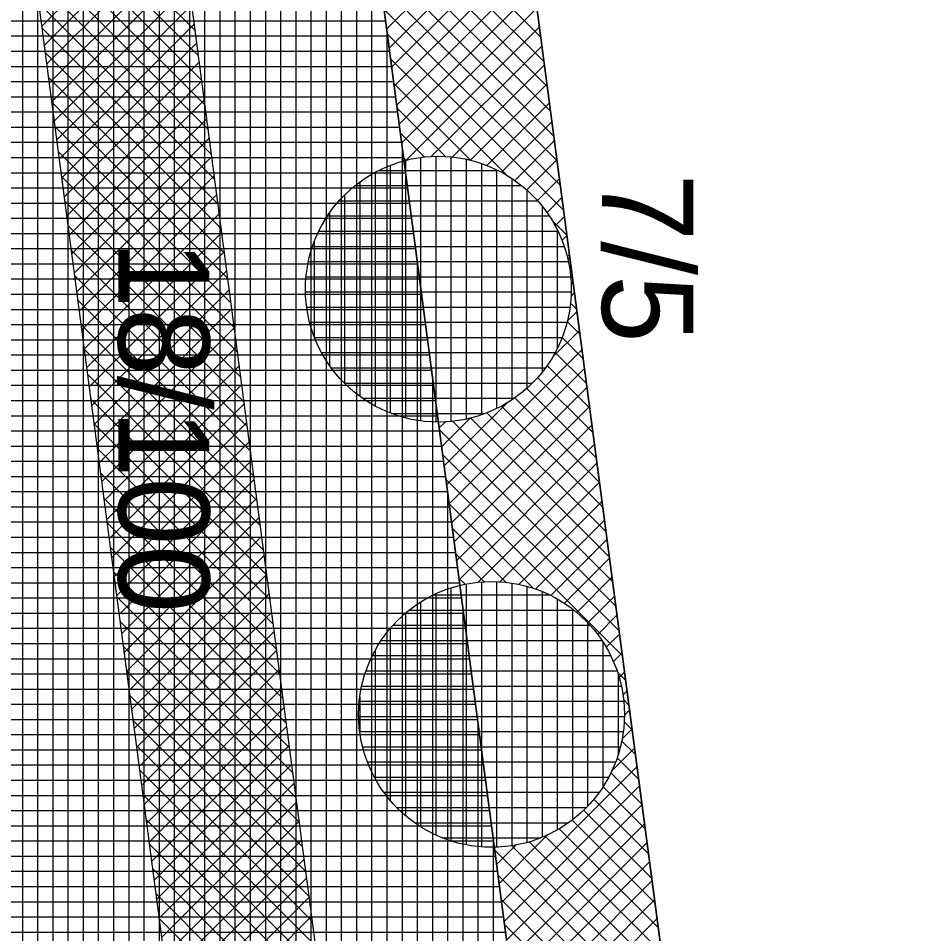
# Model space of a CAD drawing. Extents: x -565346 to -564154, y -1097386 to -1095620.
# Drawn here: x -564321.79 to -564309.81, y -1096024.13 to -1096012.08 of the extents above; entities that cross this region are included whole.
import ezdxf

# ---------------------------------------------------------------- set-up
doc = ezdxf.new("R2010")
doc.units = 0
for name, color, linetype in [('Vrstva 13', 7, 'Continuous'), ('Vrstva 40', 7, 'Continuous'), ('Vrstva 41', 7, 'Continuous'), ('Vrstva 42', 7, 'Continuous'), ('Vrstva 43', 7, 'Continuous'), ('Vrstva 44', 7, 'Continuous')]:
    doc.layers.add(name, color=color, linetype=linetype)

msp = doc.modelspace()

# ---------------------------------------------------------------- linework, layer by layer
at = {"layer": 'Vrstva 13'}
msp.add_line((-564315.7, -1096006.29), (-564310.36, -1096046.86), dxfattribs=at)
at = {"layer": 'Vrstva 41'}
msp.add_lwpolyline([(-564317.9, -1095918.68), (-564319.837, -1095918.359), (-564322.792, -1095953.471), (-564316.779, -1095990.732), (-564317.708, -1096006.365), (-564312.296, -1096047.478), (-564277.924, -1096113.563), (-564240.773, -1096165.119), (-564207.452, -1096208.029), (-564205.9, -1096206.84), (-564239.15, -1096163.95), (-564276.21, -1096112.52), (-564310.36, -1096046.86), (-564315.7, -1096006.29), (-564314.77, -1095990.63), (-564320.6, -1095954.5), (-564320.51, -1095950.21)], close=True, dxfattribs=at)
at = {"layer": 'Vrstva 42'}
for p, q in [((-564321.779, -1096009.921), (-564319.456, -1096012.244)), ((-564321.737, -1096010.246), (-564319.413, -1096012.57)), ((-564319.699, -1096010.4), (-564321.482, -1096012.183)), ((-564321.694, -1096010.572), (-564319.37, -1096012.896)), ((-564319.666, -1096010.65), (-564321.449, -1096012.433)), ((-564315.121, -1096010.689), (-564316.904, -1096012.472)), ((-564321.651, -1096010.898), (-564319.327, -1096013.221)), ((-564319.633, -1096010.9), (-564321.416, -1096012.683)), ((-564315.088, -1096010.939), (-564316.871, -1096012.722)), ((-564321.608, -1096011.224), (-564319.284, -1096013.547)), ((-564319.6, -1096011.15), (-564321.383, -1096012.933)), ((-564315.055, -1096011.189), (-564316.838, -1096012.972)), ((-564319.567, -1096011.4), (-564321.35, -1096013.183)), ((-564315.022, -1096011.439), (-564316.805, -1096013.222)), ((-564315.837, -1096011.395), (-564314.905, -1096012.327)), ((-564321.565, -1096011.549), (-564319.241, -1096013.873)), ((-564315.995, -1096011.52), (-564314.863, -1096012.652)), ((-564319.534, -1096011.65), (-564321.317, -1096013.433)), ((-564314.989, -1096011.689), (-564316.772, -1096013.472)), ((-564316.171, -1096011.627), (-564314.82, -1096012.978)), ((-564316.467, -1096011.752), (-564316.937, -1096012.222)), ((-564316.822, -1096011.825), (-564314.691, -1096013.955)), ((-564316.581, -1096011.783), (-564314.734, -1096013.63)), ((-564316.366, -1096011.715), (-564314.777, -1096013.304)), ((-564321.522, -1096011.875), (-564319.199, -1096014.199)), ((-564319.501, -1096011.9), (-564321.284, -1096013.683)), ((-564314.956, -1096011.939), (-564316.74, -1096013.722)), ((-564316.972, -1096011.957), (-564314.648, -1096014.281)), ((-564319.468, -1096012.15), (-564321.251, -1096013.933)), ((-564314.924, -1096012.189), (-564316.685, -1096013.95)), ((-564321.479, -1096012.201), (-564319.156, -1096014.524)), ((-564316.929, -1096012.283), (-564314.605, -1096014.607)), ((-564319.435, -1096012.4), (-564321.218, -1096014.183)), ((-564321.436, -1096012.527), (-564319.113, -1096014.85)), ((-564314.891, -1096012.439), (-564316.351, -1096013.899)), ((-564319.403, -1096012.65), (-564321.185, -1096014.433)), ((-564316.886, -1096012.609), (-564315.344, -1096014.15)), ((-564314.858, -1096012.689), (-564316.073, -1096013.904)), ((-564321.394, -1096012.852), (-564319.07, -1096015.176)), ((-564319.37, -1096012.9), (-564321.153, -1096014.682)), ((-564316.843, -1096012.934), (-564315.829, -1096013.948)), ((-564314.825, -1096012.938), (-564315.834, -1096013.947)), ((-564319.337, -1096013.149), (-564321.12, -1096014.932)), ((-564321.351, -1096013.178), (-564319.027, -1096015.502)), ((-564316.8, -1096013.26), (-564316.161, -1096013.899)), ((-564314.792, -1096013.188), (-564315.619, -1096014.016)), ((-564321.308, -1096013.504), (-564318.984, -1096015.827)), ((-564319.304, -1096013.399), (-564321.087, -1096015.182)), ((-564314.759, -1096013.438), (-564315.425, -1096014.104)), ((-564316.757, -1096013.586), (-564316.439, -1096013.904)), ((-564319.271, -1096013.649), (-564321.054, -1096015.432)), ((-564314.726, -1096013.688), (-564315.25, -1096014.212)), ((-564321.265, -1096013.829), (-564318.941, -1096016.153)), ((-564319.238, -1096013.899), (-564321.021, -1096015.682)), ((-564316.715, -1096013.912), (-564316.678, -1096013.948)), ((-564314.693, -1096013.938), (-564315.092, -1096014.337)), ((-564321.222, -1096014.155), (-564318.898, -1096016.479)), ((-564319.205, -1096014.149), (-564320.988, -1096015.932)), ((-564314.66, -1096014.188), (-564314.95, -1096014.478)), ((-564319.172, -1096014.399), (-564320.955, -1096016.182)), ((-564314.628, -1096014.438), (-564314.825, -1096014.635)), ((-564321.179, -1096014.481), (-564318.856, -1096016.804)), ((-564319.139, -1096014.649), (-564320.922, -1096016.432)), ((-564314.595, -1096014.688), (-564314.717, -1096014.81)), ((-564321.136, -1096014.807), (-564318.813, -1096017.13)), ((-564314.76, -1096014.734), (-564314.562, -1096014.932)), ((-564319.106, -1096014.899), (-564320.889, -1096016.682)), ((-564314.562, -1096014.938), (-564314.628, -1096015.004)), ((-564321.093, -1096015.132), (-564318.77, -1096017.456)), ((-564319.073, -1096015.149), (-564320.856, -1096016.932)), ((-564314.529, -1096015.188), (-564314.559, -1096015.218)), ((-564314.558, -1096015.219), (-564314.52, -1096015.258)), ((-564319.041, -1096015.399), (-564320.824, -1096017.182)), ((-564314.496, -1096015.438), (-564314.515, -1096015.457)), ((-564321.05, -1096015.458), (-564318.727, -1096017.782)), ((-564314.509, -1096015.551), (-564314.477, -1096015.584)), ((-564319.008, -1096015.649), (-564320.791, -1096017.432)), ((-564321.008, -1096015.784), (-564318.684, -1096018.107)), ((-564314.463, -1096015.688), (-564314.509, -1096015.734)), ((-564318.975, -1096015.899), (-564320.758, -1096017.682)), ((-564314.514, -1096015.829), (-564314.434, -1096015.91)), ((-564314.43, -1096015.938), (-564314.558, -1096016.065)), ((-564320.965, -1096016.11), (-564318.641, -1096018.433)), ((-564318.942, -1096016.149), (-564320.725, -1096017.932)), ((-564314.558, -1096016.068), (-564314.391, -1096016.235)), ((-564314.397, -1096016.188), (-564314.756, -1096016.546)), ((-564314.627, -1096016.282), (-564314.348, -1096016.561)), ((-564318.909, -1096016.399), (-564320.692, -1096018.182)), ((-564320.922, -1096016.435), (-564318.598, -1096018.759)), ((-564314.364, -1096016.438), (-564316.147, -1096018.221)), ((-564314.716, -1096016.476), (-564314.305, -1096016.887)), ((-564318.876, -1096016.649), (-564320.659, -1096018.432)), ((-564320.879, -1096016.761), (-564318.555, -1096019.084)), ((-564314.331, -1096016.688), (-564316.114, -1096018.471)), ((-564314.824, -1096016.651), (-564314.262, -1096017.212)), ((-564314.949, -1096016.809), (-564314.219, -1096017.538)), ((-564318.843, -1096016.899), (-564320.626, -1096018.681)), ((-564314.299, -1096016.938), (-564316.082, -1096018.721)), ((-564315.09, -1096016.95), (-564314.177, -1096017.864)), ((-564320.836, -1096017.087), (-564318.513, -1096019.41)), ((-564315.248, -1096017.075), (-564314.134, -1096018.19)), ((-564318.81, -1096017.148), (-564320.593, -1096018.931)), ((-564315.352, -1096017.142), (-564316.18, -1096017.971)), ((-564314.266, -1096017.188), (-564316.049, -1096018.971)), ((-564315.423, -1096017.183), (-564314.091, -1096018.515)), ((-564315.833, -1096017.34), (-564316.213, -1096017.721)), ((-564315.832, -1096017.34), (-564314.005, -1096019.167)), ((-564315.617, -1096017.272), (-564314.048, -1096018.841)), ((-564320.793, -1096017.412), (-564318.47, -1096019.736)), ((-564318.777, -1096017.398), (-564320.56, -1096019.181)), ((-564316.164, -1096017.389), (-564316.246, -1096017.471)), ((-564316.071, -1096017.384), (-564313.962, -1096019.492)), ((-564314.233, -1096017.437), (-564316.016, -1096019.22)), ((-564316.243, -1096017.495), (-564313.919, -1096019.818)), ((-564318.744, -1096017.648), (-564320.527, -1096019.431)), ((-564314.2, -1096017.687), (-564315.983, -1096019.47)), ((-564320.75, -1096017.738), (-564318.427, -1096020.062)), ((-564316.2, -1096017.82), (-564313.876, -1096020.144)), ((-564318.712, -1096017.898), (-564320.494, -1096019.681)), ((-564314.167, -1096017.937), (-564315.733, -1096019.504)), ((-564320.707, -1096018.064), (-564318.384, -1096020.387)), ((-564318.679, -1096018.148), (-564320.462, -1096019.931)), ((-564316.157, -1096018.146), (-564313.834, -1096020.47)), ((-564314.134, -1096018.187), (-564315.447, -1096019.5)), ((-564320.664, -1096018.39), (-564318.341, -1096020.713)), ((-564318.646, -1096018.398), (-564320.429, -1096020.181)), ((-564314.101, -1096018.437), (-564315.195, -1096019.531)), ((-564316.114, -1096018.472), (-564315.002, -1096019.584)), ((-564318.613, -1096018.648), (-564320.396, -1096020.431)), ((-564314.068, -1096018.687), (-564314.975, -1096019.594)), ((-564320.622, -1096018.715), (-564318.298, -1096021.039)), ((-564316.071, -1096018.797), (-564315.364, -1096019.505)), ((-564318.58, -1096018.898), (-564320.363, -1096020.681)), ((-564314.035, -1096018.937), (-564314.777, -1096019.678)), ((-564320.579, -1096019.041), (-564318.255, -1096021.365)), ((-564318.547, -1096019.148), (-564320.33, -1096020.931)), ((-564316.029, -1096019.123), (-564315.652, -1096019.499)), ((-564314.002, -1096019.187), (-564314.597, -1096019.781)), ((-564320.536, -1096019.367), (-564318.212, -1096021.69)), ((-564318.514, -1096019.398), (-564320.297, -1096021.181)), ((-564315.986, -1096019.449), (-564315.905, -1096019.53)), ((-564313.97, -1096019.437), (-564314.434, -1096019.902)), ((-564318.481, -1096019.648), (-564320.264, -1096021.431)), ((-564320.493, -1096019.692), (-564318.169, -1096022.016)), ((-564313.937, -1096019.687), (-564314.288, -1096020.039)), ((-564318.448, -1096019.898), (-564320.231, -1096021.681)), ((-564320.45, -1096020.018), (-564318.127, -1096022.342)), ((-564313.904, -1096019.937), (-564314.158, -1096020.191)), ((-564318.415, -1096020.148), (-564320.198, -1096021.931)), ((-564313.871, -1096020.187), (-564314.044, -1096020.36)), ((-564320.407, -1096020.344), (-564318.084, -1096022.667)), ((-564318.383, -1096020.398), (-564320.165, -1096022.181)), ((-564313.838, -1096020.437), (-564313.949, -1096020.548)), ((-564320.364, -1096020.67), (-564318.041, -1096022.993)), ((-564318.35, -1096020.648), (-564320.132, -1096022.431)), ((-564313.894, -1096020.692), (-564313.791, -1096020.795)), ((-564313.805, -1096020.687), (-564313.875, -1096020.757)), ((-564318.317, -1096020.898), (-564320.1, -1096022.68)), ((-564313.772, -1096020.937), (-564313.825, -1096020.99)), ((-564320.321, -1096020.995), (-564317.998, -1096023.319)), ((-564313.815, -1096021.054), (-564313.748, -1096021.121)), ((-564318.284, -1096021.148), (-564320.067, -1096022.93)), ((-564313.739, -1096021.187), (-564313.804, -1096021.252)), ((-564320.279, -1096021.321), (-564317.955, -1096023.645)), ((-564313.809, -1096021.342), (-564313.705, -1096021.447)), ((-564318.251, -1096021.397), (-564320.034, -1096023.18)), ((-564313.706, -1096021.437), (-564313.835, -1096021.566)), ((-564320.236, -1096021.647), (-564317.912, -1096023.97)), ((-564318.218, -1096021.647), (-564320.001, -1096023.43)), ((-564313.673, -1096021.687), (-564313.968, -1096021.981)), ((-564313.84, -1096021.595), (-564313.662, -1096021.772)), ((-564313.902, -1096021.816), (-564313.619, -1096022.098)), ((-564318.185, -1096021.897), (-564319.968, -1096023.68)), ((-564313.641, -1096021.936), (-564315.424, -1096023.719)), ((-564320.193, -1096021.973), (-564317.869, -1096024.296)), ((-564313.985, -1096022.015), (-564313.576, -1096022.424)), ((-564318.152, -1096022.147), (-564319.935, -1096023.93)), ((-564313.608, -1096022.186), (-564315.391, -1096023.969)), ((-564320.15, -1096022.298), (-564317.826, -1096024.622)), ((-564314.088, -1096022.195), (-564313.534, -1096022.75)), ((-564318.119, -1096022.397), (-564319.902, -1096024.18)), ((-564314.208, -1096022.358), (-564313.491, -1096023.075)), ((-564313.575, -1096022.436), (-564315.358, -1096024.219)), ((-564314.344, -1096022.505), (-564313.448, -1096023.401)), ((-564320.107, -1096022.624), (-564317.784, -1096024.947)), ((-564318.086, -1096022.647), (-564319.869, -1096024.43)), ((-564314.496, -1096022.636), (-564313.405, -1096023.727)), ((-564313.542, -1096022.686), (-564315.325, -1096024.469)), ((-564314.664, -1096022.75), (-564313.362, -1096024.052)), ((-564318.053, -1096022.897), (-564319.836, -1096024.68)), ((-564314.817, -1096022.83), (-564315.456, -1096023.469)), ((-564314.851, -1096022.846), (-564313.319, -1096024.378)), ((-564320.064, -1096022.95), (-564317.741, -1096025.273)), ((-564315.514, -1096023.032), (-564313.191, -1096025.355)), ((-564315.232, -1096022.963), (-564315.489, -1096023.22)), ((-564313.509, -1096022.936), (-564315.292, -1096024.719)), ((-564315.291, -1096022.972), (-564313.233, -1096025.03)), ((-564315.06, -1096022.921), (-564313.276, -1096024.704)), ((-564318.021, -1096023.147), (-564319.803, -1096024.93)), ((-564320.021, -1096023.275), (-564317.698, -1096025.599)), ((-564313.476, -1096023.186), (-564315.259, -1096024.969)), ((-564317.988, -1096023.397), (-564319.771, -1096025.18)), ((-564315.471, -1096023.358), (-564313.148, -1096025.681)), ((-564313.443, -1096023.436), (-564315.071, -1096025.064)), ((-564319.978, -1096023.601), (-564317.655, -1096025.925)), ((-564317.955, -1096023.647), (-564319.738, -1096025.43)), ((-564315.428, -1096023.683), (-564313.105, -1096026.007)), ((-564313.41, -1096023.686), (-564314.784, -1096025.06)), ((-564319.935, -1096023.927), (-564317.612, -1096026.25)), ((-564317.922, -1096023.897), (-564319.705, -1096025.68)), ((-564313.377, -1096023.936), (-564314.533, -1096025.092)), ((-564315.385, -1096024.009), (-564314.194, -1096025.2))]:
    msp.add_line(p, q, dxfattribs=at)
msp.add_lwpolyline([(-564322.318, -1095918.024), (-564324.311, -1095917.856), (-564327.322, -1095953.642), (-564321.3, -1095990.958), (-564322.226, -1096006.529), (-564316.652, -1096048.867), (-564298.213, -1096083.6), (-564281.777, -1096115.914), (-564244.285, -1096167.937), (-564211.109, -1096210.658), (-564209.483, -1096209.49), (-564242.801, -1096166.581), (-564280.063, -1096114.871), (-564296.384, -1096082.78), (-564314.716, -1096048.249), (-564320.218, -1096006.455), (-564319.291, -1095990.856), (-564325.309, -1095953.567)], close=True, dxfattribs=at)
at = {"layer": 'Vrstva 43'}
for p, q in [((-564321.73, -1096029.451), (-564321.73, -1095960.052)), ((-564321.53, -1096030.97), (-564321.53, -1095961.291)), ((-564321.33, -1096032.489), (-564321.33, -1095962.531)), ((-564321.13, -1096034.008), (-564321.13, -1095963.77)), ((-564320.93, -1096035.527), (-564320.93, -1095965.009)), ((-564320.73, -1096037.046), (-564320.73, -1095966.249)), ((-564320.53, -1096038.565), (-564320.53, -1095967.488)), ((-564320.33, -1096040.084), (-564320.33, -1095968.727)), ((-564320.13, -1096041.603), (-564320.13, -1095969.967)), ((-564319.93, -1096043.122), (-564319.93, -1095971.206)), ((-564319.73, -1096044.641), (-564319.73, -1095972.445)), ((-564319.53, -1096046.16), (-564319.53, -1095973.685)), ((-564319.33, -1096047.679), (-564319.33, -1095974.924)), ((-564319.13, -1096049.198), (-564319.13, -1095976.163)), ((-564318.93, -1096049.912), (-564318.93, -1095977.403)), ((-564318.73, -1096050.296), (-564318.73, -1095978.642)), ((-564318.53, -1096050.681), (-564318.53, -1095979.882)), ((-564318.33, -1096051.065), (-564318.33, -1095981.121)), ((-564318.13, -1096051.45), (-564318.13, -1095982.36)), ((-564317.93, -1096051.834), (-564317.93, -1095983.6)), ((-564317.73, -1096052.219), (-564317.73, -1095984.839)), ((-564317.53, -1096052.603), (-564317.53, -1096007.717)), ((-564317.33, -1096052.988), (-564317.33, -1096009.237)), ((-564317.13, -1096053.372), (-564317.13, -1096010.756)), ((-564324.013, -1096012.11), (-564316.952, -1096012.11)), ((-564323.987, -1096012.31), (-564316.925, -1096012.31)), ((-564316.93, -1096053.757), (-564316.93, -1096012.275)), ((-564323.96, -1096012.51), (-564316.899, -1096012.51)), ((-564323.934, -1096012.71), (-564316.873, -1096012.71)), ((-564323.908, -1096012.91), (-564316.846, -1096012.91)), ((-564323.881, -1096013.11), (-564316.82, -1096013.11)), ((-564323.855, -1096013.31), (-564316.794, -1096013.31)), ((-564323.829, -1096013.51), (-564316.767, -1096013.51)), ((-564323.802, -1096013.71), (-564316.741, -1096013.71)), ((-564316.73, -1096054.141), (-564316.73, -1096013.795)), ((-564323.776, -1096013.91), (-564316.715, -1096013.91)), ((-564323.75, -1096014.11), (-564316.688, -1096014.11)), ((-564323.723, -1096014.31), (-564316.662, -1096014.31)), ((-564323.697, -1096014.51), (-564316.636, -1096014.51)), ((-564323.671, -1096014.71), (-564316.609, -1096014.71)), ((-564323.644, -1096014.91), (-564316.583, -1096014.91)), ((-564323.618, -1096015.11), (-564316.557, -1096015.11)), ((-564323.592, -1096015.31), (-564316.531, -1096015.31)), ((-564316.53, -1096054.526), (-564316.53, -1096015.314)), ((-564323.565, -1096015.51), (-564316.504, -1096015.51)), ((-564323.539, -1096015.71), (-564316.478, -1096015.71)), ((-564323.513, -1096015.91), (-564316.452, -1096015.91)), ((-564323.486, -1096016.11), (-564316.425, -1096016.11)), ((-564323.46, -1096016.31), (-564316.399, -1096016.31)), ((-564323.434, -1096016.51), (-564316.373, -1096016.51)), ((-564323.407, -1096016.71), (-564316.346, -1096016.71)), ((-564316.33, -1096054.91), (-564316.33, -1096016.833)), ((-564323.381, -1096016.91), (-564316.32, -1096016.91)), ((-564323.355, -1096017.11), (-564316.294, -1096017.11)), ((-564323.328, -1096017.31), (-564316.267, -1096017.31)), ((-564323.302, -1096017.51), (-564316.241, -1096017.51)), ((-564323.276, -1096017.71), (-564316.215, -1096017.71)), ((-564323.249, -1096017.91), (-564316.188, -1096017.91)), ((-564323.223, -1096018.11), (-564316.162, -1096018.11)), ((-564323.197, -1096018.31), (-564316.136, -1096018.31)), ((-564316.13, -1096055.295), (-564316.13, -1096018.352)), ((-564323.17, -1096018.51), (-564316.109, -1096018.51)), ((-564323.144, -1096018.71), (-564316.083, -1096018.71)), ((-564323.118, -1096018.91), (-564316.057, -1096018.91)), ((-564323.091, -1096019.11), (-564316.03, -1096019.11)), ((-564323.065, -1096019.31), (-564316.004, -1096019.31)), ((-564323.039, -1096019.51), (-564315.978, -1096019.51)), ((-564323.012, -1096019.71), (-564315.951, -1096019.71)), ((-564315.93, -1096055.679), (-564315.93, -1096019.872)), ((-564322.986, -1096019.91), (-564315.925, -1096019.91)), ((-564322.96, -1096020.11), (-564315.899, -1096020.11)), ((-564322.933, -1096020.31), (-564315.872, -1096020.31)), ((-564322.907, -1096020.51), (-564315.846, -1096020.51)), ((-564322.881, -1096020.71), (-564315.82, -1096020.71)), ((-564322.854, -1096020.91), (-564315.793, -1096020.91)), ((-564322.828, -1096021.11), (-564315.767, -1096021.11)), ((-564322.802, -1096021.31), (-564315.741, -1096021.31)), ((-564315.73, -1096056.064), (-564315.73, -1096021.391)), ((-564322.776, -1096021.51), (-564315.714, -1096021.51)), ((-564322.749, -1096021.71), (-564315.688, -1096021.71)), ((-564322.723, -1096021.91), (-564315.662, -1096021.91)), ((-564322.697, -1096022.11), (-564315.635, -1096022.11)), ((-564322.67, -1096022.31), (-564315.609, -1096022.31)), ((-564322.644, -1096022.51), (-564315.583, -1096022.51)), ((-564322.618, -1096022.71), (-564315.556, -1096022.71)), ((-564322.591, -1096022.91), (-564315.53, -1096022.91)), ((-564315.53, -1096056.448), (-564315.53, -1096022.91)), ((-564322.565, -1096023.11), (-564315.504, -1096023.11)), ((-564322.539, -1096023.31), (-564315.477, -1096023.31)), ((-564322.512, -1096023.51), (-564315.451, -1096023.51)), ((-564322.486, -1096023.71), (-564315.425, -1096023.71)), ((-564322.46, -1096023.91), (-564315.398, -1096023.91)), ((-564322.433, -1096024.11), (-564315.372, -1096024.11))]:
    msp.add_line(p, q, dxfattribs=at)
msp.add_lwpolyline([(-564312.296, -1096047.478), (-564317.708, -1096006.365), (-564316.779, -1095990.732), (-564322.792, -1095953.471), (-564319.837, -1095918.359), (-564317.9, -1095918.68), (-564316.23, -1095899.34), (-564317.284, -1095891.096), (-564319.268, -1095891.349), (-564321.435, -1095874.365), (-564327.225, -1095844.015), (-564327.939, -1095835.213), (-564325.945, -1095835.054), (-564328.86, -1095798.5), (-564329.554, -1095765.383)], dxfattribs=at)
at = {"layer": 'Vrstva 44'}
for p, q in [((-564316.69, -1096013.95), (-564316.69, -1096017.339)), ((-564316.49, -1096013.912), (-564316.49, -1096017.378)), ((-564316.29, -1096013.897), (-564316.29, -1096017.393)), ((-564316.09, -1096013.903), (-564316.09, -1096017.385)), ((-564315.89, -1096013.934), (-564315.89, -1096017.354)), ((-564315.69, -1096013.99), (-564315.69, -1096017.299)), ((-564317.09, -1096014.108), (-564317.09, -1096017.182)), ((-564317.041, -1096014.08), (-564315.476, -1096014.08)), ((-564316.89, -1096014.013), (-564316.89, -1096017.275)), ((-564315.49, -1096014.073), (-564315.49, -1096017.217)), ((-564317.29, -1096014.234), (-564317.29, -1096017.054)), ((-564315.29, -1096014.186), (-564315.29, -1096017.101)), ((-564317.35, -1096014.28), (-564315.161, -1096014.28)), ((-564315.09, -1096014.342), (-564315.09, -1096016.948)), ((-564317.562, -1096014.48), (-564314.952, -1096014.48)), ((-564317.49, -1096014.406), (-564317.49, -1096016.884)), ((-564314.89, -1096014.553), (-564314.89, -1096016.735)), ((-564317.714, -1096014.68), (-564314.797, -1096014.68)), ((-564317.69, -1096014.643), (-564317.69, -1096016.647)), ((-564317.829, -1096014.88), (-564314.684, -1096014.88)), ((-564314.69, -1096014.868), (-564314.69, -1096016.423)), ((-564317.912, -1096015.08), (-564314.601, -1096015.08)), ((-564317.89, -1096015.021), (-564317.89, -1096016.267)), ((-564317.966, -1096015.28), (-564314.545, -1096015.28)), ((-564317.997, -1096015.48), (-564314.516, -1096015.48)), ((-564318.005, -1096015.68), (-564314.509, -1096015.68)), ((-564317.99, -1096015.88), (-564314.524, -1096015.88)), ((-564317.95, -1096016.08), (-564314.562, -1096016.08)), ((-564317.885, -1096016.28), (-564314.627, -1096016.28)), ((-564317.792, -1096016.48), (-564314.721, -1096016.48)), ((-564317.665, -1096016.68), (-564314.847, -1096016.68)), ((-564317.494, -1096016.88), (-564315.02, -1096016.88)), ((-564317.254, -1096017.08), (-564315.259, -1096017.08)), ((-564316.875, -1096017.28), (-564315.636, -1096017.28)), ((-564315.89, -1096019.527), (-564315.89, -1096022.961)), ((-564315.69, -1096019.5), (-564315.69, -1096022.987)), ((-564315.49, -1096019.497), (-564315.49, -1096022.991)), ((-564315.29, -1096019.517), (-564315.29, -1096022.973)), ((-564316.29, -1096019.657), (-564316.29, -1096022.831)), ((-564316.09, -1096019.58), (-564316.09, -1096022.909)), ((-564315.09, -1096019.559), (-564315.09, -1096022.93)), ((-564314.89, -1096019.627), (-564314.89, -1096022.86)), ((-564316.49, -1096019.764), (-564316.49, -1096022.724)), ((-564316.318, -1096019.67), (-564314.797, -1096019.67)), ((-564314.69, -1096019.726), (-564314.69, -1096022.763)), ((-564316.638, -1096019.87), (-564314.475, -1096019.87)), ((-564314.49, -1096019.859), (-564314.49, -1096022.631)), ((-564316.69, -1096019.914), (-564316.69, -1096022.575)), ((-564316.89, -1096020.113), (-564316.89, -1096022.377)), ((-564316.853, -1096020.07), (-564314.262, -1096020.07)), ((-564314.29, -1096020.039), (-564314.29, -1096022.45)), ((-564317.008, -1096020.27), (-564314.104, -1096020.27)), ((-564314.09, -1096020.292), (-564314.09, -1096022.196)), ((-564317.124, -1096020.47), (-564313.989, -1096020.47)), ((-564317.09, -1096020.405), (-564317.09, -1096022.085)), ((-564317.209, -1096020.67), (-564313.905, -1096020.67)), ((-564313.89, -1096020.711), (-564313.89, -1096021.772)), ((-564317.264, -1096020.87), (-564313.847, -1096020.87)), ((-564317.296, -1096021.07), (-564313.817, -1096021.07)), ((-564317.29, -1096021.014), (-564317.29, -1096021.483)), ((-564317.305, -1096021.27), (-564313.809, -1096021.27)), ((-564317.291, -1096021.47), (-564313.823, -1096021.47)), ((-564317.253, -1096021.67), (-564313.86, -1096021.67)), ((-564317.189, -1096021.87), (-564313.923, -1096021.87)), ((-564317.098, -1096022.07), (-564314.016, -1096022.07)), ((-564316.973, -1096022.27), (-564314.14, -1096022.27)), ((-564316.803, -1096022.47), (-564314.31, -1096022.47)), ((-564316.568, -1096022.67), (-564314.544, -1096022.67)), ((-564316.204, -1096022.87), (-564314.912, -1096022.87))]:
    msp.add_line(p, q, dxfattribs=at)
for centre in [(-564316.256, -1096015.644), (-564315.556, -1096021.244)]:
    msp.add_circle(centre, 1.75, dxfattribs=at)

# ---------------------------------------------------------------- texts
at = {"layer": 'Vrstva 40'}
for s, p in [('7/5', (-564314.1, -1096014.12)), ('18/100', (-564320.47, -1096015))]:
    msp.add_text(s, height=1.2, rotation=270, dxfattribs=at).set_placement(p)

doc.saveas('drawing.dxf')
